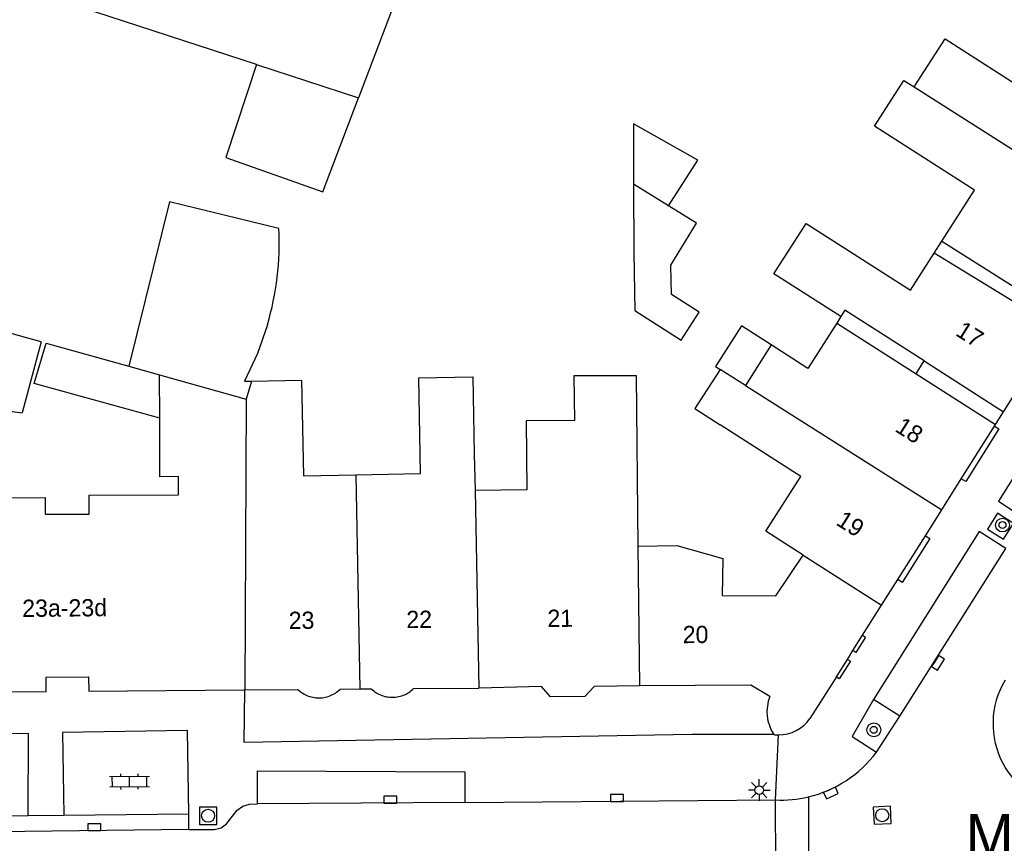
# Model space of a CAD drawing. Extents: x 132998 to 136004, y 396998 to 398512.
# Drawn here: x 134699.6 to 134756.6, y 397264.8 to 397312.5 of the extents above; entities that cross this region are included whole.
import ezdxf

# ---------------------------------------------------------------- set-up
doc = ezdxf.new("R2010")
doc.units = 0
for name, color, linetype in [('gg-anno-huisnummerreeks BGT', 7, 'Continuous'), ('gg-anno-openbare ruimte label', 7, 'Continuous'), ('gg-bbg-gedigitaliseerde bebouwing', 7, 'Continuous'), ('gg-bbg-gedigitaliseerde bebouwing onder overbouw', 7, 'Continuous'), ('gg-bbg-gedigitaliseerde bijgebouw', 7, 'Continuous'), ('gg-bbg-gedigitaliseerde overbouw', 7, 'Continuous'), ('gg-bbg-hoofdgebouw', 7, 'Continuous'), ('gg-bbg-luifel en loopbrug', 7, 'Continuous'), ('gg-bbg-pand overbouw', 7, 'Continuous'), ('gg-bbg-tussenscheiding', 7, 'Continuous'), ('gg-bbg-tussenscheiding niveau 01', 7, 'Continuous'), ('gg-knt-verharding', 7, 'Continuous'), ('gg-knt-verharding nz', 7, 'Continuous'), ('gt-grn-weggrens', 7, 'Continuous'), ('gt-symb-boom', 7, 'Continuous'), ('gt-symb-klinker verharding', 7, 'Continuous'), ('gt-symb-kolk', 7, 'Continuous'), ('gt-symb-lichtmast', 7, 'Continuous'), ('gt-symb-rioolschacht', 7, 'Continuous')]:
    doc.layers.add(name, color=color, linetype=linetype)

# ---------------------------------------------------------------- blocks, each defined once
blk = doc.blocks.new('gt0-KOLK')
at = {"layer": 'gt-symb-kolk'}
blk.add_lwpolyline([(0, 0), (0.375, 0), (0.375, 0.4), (-0.375, 0.4), (-0.375, 0), (0, 0)], dxfattribs=at)
blk = doc.blocks.new('gt0-BOOM')
at = {"layer": 'gt-symb-boom'}
for radius in [0.4, 0.2]:
    blk.add_circle((0, 0), radius, dxfattribs=at)
blk = doc.blocks.new('gt0-RS')
at = {"layer": 'gt-symb-rioolschacht'}
blk.add_lwpolyline([(-0.5, -0.5), (0.5, -0.5), (0.5, 0.5), (-0.5, 0.5)], close=True, dxfattribs=at)
blk.add_circle((0, 0), 0.375, dxfattribs=at)
blk = doc.blocks.new('gt0-LMAST')
at = {"layer": 'gt-symb-lichtmast'}
for p, q in [((-0.005, 0.246), (-0.005, 0.621)), ((-0.182, 0.173), (-0.447, 0.438)), ((0.172, 0.173), (0.437, 0.438)), ((-0.255, -0.004), (-0.63, -0.004)), ((-0.182, -0.181), (-0.447, -0.446)), ((-0.005, -0.254), (-0.005, -0.629)), ((0.437, -0.446), (0.172, -0.181)), ((0.245, -0.004), (0.62, -0.004))]:
    blk.add_line(p, q, dxfattribs=at)
blk.add_circle((-0.005, -0.004), 0.25, dxfattribs=at)
blk = doc.blocks.new('gt0-KL1')
at = {"layer": 'gt-symb-klinker verharding'}
for p, q in [((-1.15, 0.3), (1.15, 0.3)), ((-1, -0.3), (-1, 0.3)), ((-0.5, 0.3), (-0.5, 0.45)), ((0, -0.3), (0, 0.3)), ((0.5, 0.3), (0.5, 0.45)), ((1, -0.3), (1, 0.3)), ((-1.15, -0.3), (1.15, -0.3)), ((-0.5, -0.45), (-0.5, -0.3)), ((0.5, -0.45), (0.5, -0.3))]:
    blk.add_line(p, q, dxfattribs=at)

msp = doc.modelspace()

# ---------------------------------------------------------------- linework, layer by layer
at = {"layer": 'gg-bbg-gedigitaliseerde bebouwing'}
for p, q in [((134707.693, 397289.426), (134707.684, 397291.935)), ((134735.247, 397291.886), (134735.361, 397282.008)), ((134728.922, 397285.267), (134725.932, 397285.244))]:
    msp.add_line(p, q, dxfattribs=at)
for points in [[(134751.346, 397308.586), (134753.129, 397311.372), (134758.25, 397308.094), (134759.658, 397310.294)], [(134752.939, 397299.656), (134754.832, 397302.613), (134749.048, 397306.315), (134750.747, 397308.969), (134751.346, 397308.586)], [(134747.093, 397295.296), (134743.228, 397297.77), (134745.093, 397300.684), (134751.126, 397296.822), (134752.5, 397298.969)], [(134746.858, 397294.924), (134745.193, 397292.295), (134743.07, 397293.668)], [(134719.03, 397286.148), (134722.787, 397286.222), (134722.678, 397291.752), (134725.802, 397291.814)], [(134725.802, 397291.814), (134725.891, 397287.339), (134725.932, 397285.244)], [(134731.71, 397289.289), (134731.671, 397291.886), (134735.247, 397291.886)], [(134740.109, 397292.243), (134738.655, 397289.971), (134740.112, 397289.038)], [(134712.992, 397291.561), (134715.891, 397291.619), (134716, 397286.088), (134719.03, 397286.148)], [(134692.437, 397284.795), (134701.066, 397284.826), (134701.07, 397283.861), (134703.606, 397283.87), (134703.602, 397284.958), (134708.78, 397284.977), (134708.776, 397286.038), (134707.706, 397286.034), (134707.693, 397289.426)], [(134731.71, 397289.289), (134728.891, 397289.267), (134728.922, 397285.267)], [(134744.918, 397281.502), (134742.749, 397282.891), (134744.774, 397286.054), (134740.112, 397289.038)], [(134735.361, 397282.008), (134737.614, 397282.062), (134740.278, 397281.305), (134740.237, 397279.166), (134743.328, 397279.135), (134744.918, 397281.502)]]:
    msp.add_lwpolyline(points, dxfattribs=at)
at = {"layer": 'gg-bbg-gedigitaliseerde bebouwing onder overbouw'}
for p, q in [((134752.939, 397299.656), (134759.941, 397295.237)), ((134759.564, 397294.639), (134752.5, 397298.969)), ((134746.858, 397294.924), (134751.449, 397291.985)), ((134751.919, 397292.73), (134756.51, 397289.791)), ((134751.449, 397291.985), (134756.04, 397289.047))]:
    msp.add_line(p, q, dxfattribs=at)
msp.add_lwpolyline([(134751.919, 397292.73), (134747.33, 397295.667), (134747.093, 397295.296)], dxfattribs=at)
at = {"layer": 'gg-bbg-gedigitaliseerde bijgebouw'}
for p, q in [((134713.283, 397309.891), (134700.156, 397314.174)), ((134737.135, 397301.703), (134735.108, 397302.953)), ((134700.836, 397293.845), (134699.724, 397289.737)), ((134705.911, 397292.426), (134707.684, 397291.935))]:
    msp.add_line(p, q, dxfattribs=at)
for points in [[(134702.262, 397320.36), (134721.505, 397314.072), (134719.191, 397307.964)], [(134713.283, 397309.891), (134711.524, 397304.498), (134717.133, 397302.509), (134719.191, 397307.964)], [(134737.135, 397301.703), (134738.83, 397304.352), (134735.101, 397306.448), (134735.108, 397302.953)], [(134714.587, 397300.392), (134708.257, 397301.942), (134705.911, 397292.426)], [(134713.924, 397294.827), (134713.341, 397293.155), (134712.589, 397291.553), (134712.992, 397291.561)], [(134743.07, 397293.668), (134741.357, 397294.765), (134739.849, 397292.409), (134740.109, 397292.243)], [(134700.836, 397293.845), (134698.305, 397294.53), (134697.06, 397290.087), (134699.724, 397289.737)]]:
    msp.add_lwpolyline(points, dxfattribs=at)
msp.add_arc((134697.504, 397299.605), 17.101, 343.775, 2.6369, dxfattribs=at)
at = {"layer": 'gg-bbg-gedigitaliseerde overbouw'}
for p, q in [((134752.5, 397298.969), (134752.939, 397299.656)), ((134747.093, 397295.296), (134746.858, 397294.924))]:
    msp.add_line(p, q, dxfattribs=at)
at = {"layer": 'gg-bbg-hoofdgebouw'}
for p, q in [((134756.51, 397289.791), (134759.564, 397294.639)), ((134754.067, 397285.917), (134755.987, 397288.962)), ((134755.987, 397288.962), (134756.04, 397289.047)), ((134752.937, 397284.123), (134754.067, 397285.917)), ((134751.988, 397282.617), (134752.937, 397284.123)), ((134750.389, 397280.079), (134751.988, 397282.617)), ((134749.455, 397278.598), (134750.389, 397280.079)), ((134748.359, 397276.859), (134749.455, 397278.598)), ((134747.799, 397275.971), (134748.359, 397276.859)), ((134747.479, 397275.463), (134747.799, 397275.971)), ((134746.84, 397274.448), (134747.479, 397275.463)), ((134746.84, 397274.448), (134745.308, 397272.049)), ((134712.56, 397273.7), (134712.61, 397273.7)), ((134712.61, 397273.7), (134715.674, 397273.724)), ((134718.139, 397273.743), (134719.276, 397273.752)), ((134719.276, 397273.752), (134719.928, 397273.757)), ((134722.382, 397273.776), (134726.158, 397273.806))]:
    msp.add_line(p, q, dxfattribs=at)
for points in [[(134692.5, 397273.55), (134701.13, 397273.61), (134701.13, 397274.43), (134703.58, 397274.45), (134703.59, 397273.63), (134712.56, 397273.7)], [(134715.674, 397273.724), (134715.818, 397273.605), (134715.891, 397273.551), (134715.966, 397273.501), (134716.044, 397273.455), (134716.124, 397273.413), (134716.206, 397273.375), (134716.29, 397273.342), (134716.376, 397273.313), (134716.463, 397273.288), (134716.551, 397273.268), (134716.64, 397273.252), (134716.73, 397273.241), (134716.82, 397273.235), (134716.911, 397273.234), (134717.001, 397273.237), (134717.091, 397273.244), (134717.181, 397273.257), (134717.27, 397273.274), (134717.357, 397273.295), (134717.444, 397273.321), (134717.529, 397273.352), (134717.613, 397273.386), (134717.694, 397273.426), (134717.774, 397273.469), (134717.851, 397273.516), (134717.925, 397273.567), (134717.997, 397273.622), (134718.139, 397273.743)], [(134719.928, 397273.757), (134720.071, 397273.639), (134720.144, 397273.585), (134720.219, 397273.535), (134720.296, 397273.489), (134720.376, 397273.447), (134720.458, 397273.409), (134720.542, 397273.376), (134720.627, 397273.346), (134720.714, 397273.322), (134720.802, 397273.301), (134720.891, 397273.286), (134720.98, 397273.275), (134721.07, 397273.268), (134721.161, 397273.267), (134721.251, 397273.27), (134721.341, 397273.277), (134721.431, 397273.29), (134721.52, 397273.307), (134721.607, 397273.328), (134721.694, 397273.354), (134721.779, 397273.384), (134721.863, 397273.419), (134721.944, 397273.458), (134722.024, 397273.502), (134722.101, 397273.549), (134722.175, 397273.6), (134722.247, 397273.655), (134722.316, 397273.714), (134722.382, 397273.776)], [(134735.454, 397273.923), (134732.822, 397273.902), (134732.285, 397273.312), (134730.295, 397273.299), (134729.783, 397273.884), (134726.158, 397273.806)], [(134742.993, 397273.315), (134741.889, 397273.973), (134735.454, 397273.923)]]:
    msp.add_lwpolyline(points, dxfattribs=at)
for centre, radius, start, end in [((134745.229, 397272.431), 2.405, 158.4258, 213.1964), ((134743.503, 397273.28), 2.185, 269.4335, 325.7107), ((134743.518, 397273.458), 2.364, 262.6738, 269.0933)]:
    msp.add_arc(centre, radius, start, end, dxfattribs=at)
at = {"layer": 'gg-bbg-luifel en loopbrug'}
for points in [[(134735.108, 397302.953), (134735.116, 397298.97), (134735.177, 397295.646), (134737.864, 397293.926), (134738.9, 397295.545), (134737.299, 397296.57), (134737.255, 397298.271), (134738.755, 397300.705), (134737.135, 397301.703)], [(134707.693, 397289.426), (134700.436, 397291.436), (134701.127, 397293.751), (134705.911, 397292.426)]]:
    msp.add_lwpolyline(points, dxfattribs=at)
at = {"layer": 'gg-bbg-pand overbouw'}
msp.add_line((134756.04, 397289.047), (134756.51, 397289.791), dxfattribs=at)
at = {"layer": 'gg-bbg-tussenscheiding'}
for p, q in [((134713.283, 397309.891), (134719.191, 397307.964)), ((134751.346, 397308.586), (134763.487, 397300.863)), ((134743.07, 397293.668), (134741.578, 397291.312)), ((134707.684, 397291.935), (134712.699, 397290.522)), ((134741.578, 397291.312), (134740.109, 397292.243)), ((134712.992, 397291.561), (134712.699, 397290.522)), ((134741.578, 397291.312), (134752.937, 397284.123)), ((134712.699, 397290.522), (134712.61, 397273.7)), ((134719.03, 397286.148), (134719.276, 397273.752)), ((134725.932, 397285.244), (134726.158, 397273.806)), ((134735.361, 397282.008), (134735.454, 397273.923)), ((134744.918, 397281.502), (134749.455, 397278.598))]:
    msp.add_line(p, q, dxfattribs=at)
at = {"layer": 'gg-bbg-tussenscheiding niveau 01'}
msp.add_line((134751.449, 397291.985), (134751.919, 397292.73), dxfattribs=at)
at = {"layer": 'gg-knt-verharding'}
for p, q in [((134750.517, 397272.175), (134748.992, 397273.132)), ((134749.162, 397270.089), (134750.517, 397272.175)), ((134725.339, 397267.179), (134743.324, 397267.328)), ((134743.337, 397262.737), (134743.324, 397267.328)), ((134692.855, 397266.355), (134700.088, 397266.431)), ((134700.088, 397266.431), (134702.144, 397266.453)), ((134702.144, 397266.453), (134709.368, 397266.529)), ((134709.382, 397265.61), (134709.368, 397266.529)), ((134709.382, 397265.61), (134679.061, 397265.28))]:
    msp.add_line(p, q, dxfattribs=at)
for points in [[(134761.544, 397293.068), (134756.215, 397284.618), (134757.758, 397283.599)], [(134755.987, 397288.962), (134756.24, 397288.802), (134754.321, 397285.757), (134754.067, 397285.917)], [(134756.155, 397283.92), (134755.574, 397283.002), (134756.503, 397282.413), (134757.085, 397283.332), (134756.155, 397283.92)], [(134756.651, 397281.876), (134755.1, 397282.856), (134748.992, 397273.132)], [(134751.988, 397282.617), (134752.242, 397282.457), (134750.642, 397279.919), (134750.389, 397280.079)], [(134748.359, 397276.859), (134748.528, 397276.752), (134747.968, 397275.864), (134747.799, 397275.971)], [(134747.479, 397275.463), (134747.649, 397275.357), (134747.009, 397274.341), (134746.84, 397274.448)], [(134743.217, 397271.114), (134738.472, 397271.118), (134712.58, 397270.65), (134712.61, 397273.7)], [(134748.992, 397273.132), (134747.761, 397271.009), (134749.162, 397270.089)], [(134709.368, 397266.529), (134709.292, 397271.341), (134702.075, 397271.227), (134702.144, 397266.453)], [(134700.088, 397266.431), (134700.092, 397271.171), (134692.816, 397271.084), (134692.855, 397266.355)], [(134713.34, 397267.098), (134713.347, 397269.004), (134725.346, 397268.961), (134725.339, 397267.179)], [(134709.382, 397265.61), (134710.865, 397265.619), (134711.244, 397265.714), (134711.555, 397265.95), (134712.179, 397266.733), (134712.503, 397266.977), (134712.892, 397267.092), (134713.34, 397267.098)]]:
    msp.add_lwpolyline(points, dxfattribs=at)
for centre, radius, start, end in [((134760.812, 397271.739), 4.913, 149.011, 267.5179), ((134743.626, 397274.239), 6.918, 283.3005, 323.1426), ((134743.627, 397274.264), 6.943, 267.4947, 283.2432)]:
    msp.add_arc(centre, radius, start, end, dxfattribs=at)
at = {"layer": 'gg-knt-verharding nz'}
for p, q in [((134750.517, 397272.175), (134756.651, 397281.876)), ((134725.339, 397267.179), (134713.34, 397267.098))]:
    msp.add_line(p, q, dxfattribs=at)
at = {"layer": 'gt-grn-weggrens'}
for p, q in [((134743.324, 397267.328), (134743.481, 397271.095)), ((134745.218, 397267.506), (134745.218, 397262.726))]:
    msp.add_line(p, q, dxfattribs=at)

# ---------------------------------------------------------------- block references
at = {"layer": 'gt-symb-boom'}
for p in [(134756.45, 397283.236), (134749.003, 397271.385)]:
    msp.add_blockref('gt0-BOOM', p, dxfattribs=at)
at = {"layer": 'gt-symb-klinker verharding', "rotation": 0.5156480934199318}
msp.add_blockref('gt0-KL1', (134705.947, 397268.391), dxfattribs=at)
at = {"layer": 'gt-symb-kolk'}
for p, rotation in [((134752.553, 397275.366), -122.54589339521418), ((134746.442, 397267.919), -155.99680974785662), ((134721.028, 397267.55), -179.71352348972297), ((134734.148, 397267.237), 0.4010639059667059), ((134703.911, 397265.554), 0.22918189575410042)]:
    msp.add_blockref('gt0-KOLK', p, dxfattribs=dict(at, rotation=rotation))
at = {"layer": 'gt-symb-lichtmast'}
msp.add_blockref('gt0-LMAST', (134742.384, 397267.901), dxfattribs=at)
at = {"layer": 'gt-symb-rioolschacht'}
msp.add_blockref('gt0-RS', (134710.49, 397266.411), dxfattribs=at)
at = {"layer": 'gt-symb-rioolschacht', "rotation": 3.094058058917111}
msp.add_blockref('gt0-RS', (134749.492, 397266.444), dxfattribs=at)

# ---------------------------------------------------------------- texts
at = {"layer": 'gg-anno-huisnummerreeks BGT'}
for s, rotation, p in [('17', 327.8, (134753.672, 397294.248)), ('18', 327.8, (134750.172, 397288.695)), ('19', 327.8, (134746.762, 397283.284)), ('23a-23d', 0.5, (134699.74, 397277.918)), ('23', 0.5, (134715.157, 397277.219)), ('22', 0.5, (134721.963, 397277.272)), ('21', 0.5, (134730.127, 397277.336)), ('20', 0.4, (134737.951, 397276.399))]:
    msp.add_text(s, height=1, rotation=rotation, dxfattribs=at).set_placement(p)
at = {"layer": 'gg-anno-openbare ruimte label'}
msp.add_text('Molenbochtplein', height=2.5, dxfattribs=at).set_placement((134754.314, 397264.013))

doc.saveas('drawing.dxf')
